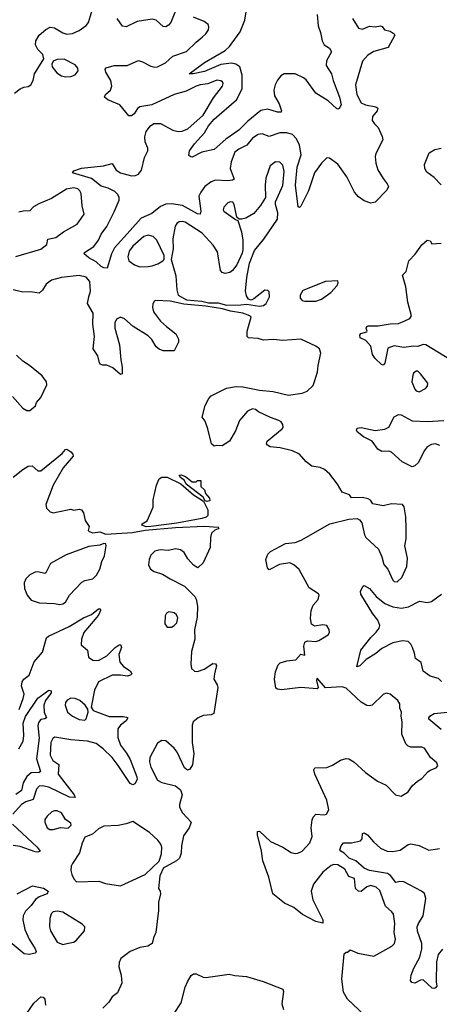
# Model space of a CAD drawing. Extents: x 1550320 to 1685906, y 509093 to 640511.
# Tile 282 of 532: x 1670472 to 1673522, y 527742 to 534898. Entities that reach past the tile are written whole.
import ezdxf

# ---------------------------------------------------------------- set-up
doc = ezdxf.new("R2010")
doc.units = 0

msp = doc.modelspace()

# ---------------------------------------------------------------- linework, layer by layer
at = {"layer": '0CON20XD'}
for points in [[(1670435, 534363.8), (1670475, 534394), (1670503, 534407), (1670535, 534411.2), (1670553.8, 534425), (1670570.8, 534455), (1670580, 534505), (1670648, 534612), (1670641.2, 534645), (1670605, 534680), (1670588, 534715), (1670588.8, 534745), (1670614.3, 534785.7), (1670663.4, 534826.6), (1670695, 534842), (1670725, 534838), (1670785, 534801.2), (1670815, 534792), (1670855, 534797.1), (1670905, 534819.2), (1670955.5, 534854.5), (1670972.1, 534877.9), (1671000.9, 534975)], [(1671613.4, 534986.6), (1671571.9, 534878.1), (1671555, 534857.8), (1671535, 534846.5), (1671515, 534848.9), (1671465, 534893.6), (1671435, 534901.5), (1671325, 534883.3), (1671245, 534846.4), (1671219.6, 534849.6), (1671180, 534905)], [(1672635.3, 534935), (1672641.7, 534851.7), (1672659.1, 534805), (1672671.5, 534745), (1672685.9, 534715.9), (1672725, 534690.6), (1672738.1, 534665), (1672702.6, 534597.4), (1672700.9, 534565), (1672737.5, 534505), (1672749.5, 534455), (1672797.5, 534335), (1672809.3, 534279.3), (1672795, 534252.5), (1672785, 534247.5), (1672775, 534253.3), (1672715, 534307.5), (1672624.5, 534364.5), (1672555, 534460), (1672535, 534475.8), (1672475, 534503.3), (1672395, 534504), (1672370.2, 534489.8), (1672345, 534456.9), (1672329.7, 534425), (1672320.6, 534385), (1672324.7, 534345), (1672358.4, 534285), (1672376.2, 534235), (1672373.3, 534226.7), (1672345, 534224.5), (1672275, 534247.2), (1672225, 534238.6), (1672129.8, 534160.2), (1672065, 534094.5), (1671969.5, 534030.5), (1671885, 533954.2), (1671795.9, 533934.1), (1671725, 533897.5), (1671715, 533900), (1671701.7, 533911.7), (1671706.9, 533945), (1671743.8, 533995), (1671815.2, 534074.8), (1671845.3, 534125), (1671885, 534173.9), (1672047.8, 534315), (1672090.4, 534395), (1672090, 534495), (1672072.7, 534555), (1672044.4, 534574.4), (1672012, 534582), (1671935, 534571), (1671815, 534522), (1671733.6, 534503.6), (1671704.2, 534505), (1671815, 534586.2), (1671965, 534674.1), (1671998.3, 534701.7), (1672075, 534808.1), (1672107.9, 534895), (1672117.5, 534955)], [(1672891.1, 534905), (1672935, 534837.1), (1672965, 534829.2), (1673015, 534850.8), (1673055, 534846.5), (1673095, 534853.1), (1673107.2, 534847.2), (1673124.5, 534824.5), (1673165, 534813.1), (1673193.3, 534795), (1673198.8, 534785), (1673150, 534695), (1673045, 534665.6), (1673001.4, 534638.6), (1672963.2, 534596.8), (1672911.8, 534425), (1672923.5, 534355), (1672955, 534293.6), (1672985, 534278.2), (1673060, 534265), (1673074.3, 534254.3), (1673071.4, 534235), (1673036.7, 534195), (1673034.2, 534165), (1673050, 534140), (1673076.7, 534115), (1673107.6, 534047.6), (1673111.4, 534025), (1673061.1, 533925), (1673056.6, 533903.4), (1673060, 533855), (1673076.2, 533806.2), (1673113, 533743), (1673143.3, 533705), (1673153.3, 533685), (1673140.7, 533659.3), (1673055, 533572.5), (1673025, 533563.3), (1672975, 533582), (1672935, 533610), (1672905, 533644), (1672851.1, 533755), (1672785, 533847.8), (1672725, 533892), (1672705, 533893.8), (1672665, 533856), (1672615.3, 533784.7), (1672572.5, 533655), (1672515, 533543.3), (1672505, 533533.3), (1672496.4, 533536.4), (1672477.3, 533695), (1672488.8, 533825), (1672517.5, 533915), (1672505.4, 533985.4), (1672485, 534032.1), (1672455, 534062.7), (1672415, 534074.6), (1672364, 534076), (1672285, 534049.4), (1672235, 534067.5), (1672205, 534064.3), (1672165, 534036.7), (1672123.1, 533985), (1672065, 533957.7), (1672036.5, 533935), (1672009.1, 533865), (1672002.1, 533815), (1672030.7, 533739.3), (1672018.2, 533731.8), (1671985, 533727.5), (1671895, 533732), (1671865, 533720), (1671817.5, 533685), (1671788.2, 533645), (1671775.5, 533615), (1671789.1, 533505), (1671785, 533483.8), (1671765, 533486.9), (1671655, 533548.3), (1671575, 533559), (1671533.6, 533556.4), (1671495, 533538.8), (1671431.7, 533488.3), (1671355, 533454.7), (1671275, 533366), (1671160.7, 533239.3), (1671139.7, 533195), (1671107.8, 533092.2), (1671085, 533094.2), (1671065.6, 533105), (1671028.4, 533138.4), (1670975, 533166.9), (1670941.2, 533195), (1670943.8, 533205), (1671010.9, 533249.1), (1671044.4, 533295), (1671065, 533338), (1671105.2, 533394.8), (1671158.9, 533501.1), (1671194.7, 533585), (1671195.8, 533605), (1671186.4, 533626.4), (1671165, 533648.1), (1671115, 533673.3), (1671065, 533687.8), (1670994, 533744), (1670856.7, 533785), (1670865, 533798), (1670921.3, 533818.7), (1671082.5, 533835), (1671145, 533852), (1671173.9, 533803.9), (1671203.9, 533783.9), (1671285, 533763.8), (1671315, 533765.5), (1671335.7, 533775), (1671356.7, 533805), (1671380, 533895), (1671403.8, 533945), (1671403.3, 533965), (1671385, 534010), (1671383, 534047), (1671390.8, 534085), (1671423, 534127), (1671447.3, 534142.7), (1671495, 534144.3), (1671585, 534095.6), (1671625, 534084.4), (1671652.2, 534087.8), (1671695.4, 534104.6), (1671805, 534204.6), (1671879.8, 534330.2), (1671945.6, 534415), (1671951.4, 534435), (1671945.8, 534445), (1671933.4, 534453.4), (1671905, 534457.8), (1671838.7, 534431.3), (1671785, 534425.3), (1671755, 534415.3), (1671682.4, 534377.6), (1671595, 534354.6), (1671432.1, 534277.9), (1671345, 534264), (1671328.1, 534251.9), (1671305, 534213.3), (1671285, 534200), (1671265, 534200), (1671199.3, 534279.3), (1671114, 534315), (1671088.8, 534335), (1671096.2, 534355), (1671132.9, 534385), (1671141.5, 534415), (1671135.6, 534455), (1671098.6, 534515), (1671092.7, 534537.3), (1671101.4, 534548.6), (1671160, 534565), (1671254.2, 534565.8), (1671335, 534600), (1671365, 534591.4), (1671425, 534558.6), (1671455, 534551.5), (1671475, 534553.8), (1671532.9, 534585), (1671585, 534632.5), (1671685, 534665.7), (1671754.3, 534735), (1671799.2, 534770.8), (1671825, 534794.2), (1671844.3, 534825), (1671847.5, 534845), (1671842.4, 534862.4), (1671812.5, 534885), (1671736.2, 534916.2)], [(1670805, 534481.9), (1670845, 534484.3), (1670875, 534498), (1670897.5, 534525), (1670894.3, 534545), (1670875, 534569.4), (1670795, 534609.5), (1670745, 534608.1), (1670716.7, 534595), (1670706.7, 534575), (1670708.8, 534555), (1670741.4, 534511.4), (1670775, 534489.4), (1670805, 534481.9)], [(1673535, 533698), (1673485, 533750), (1673430.6, 533790.6), (1673417.1, 533815), (1673414.3, 533845.7), (1673449.5, 533930.5), (1673490, 533955), (1673535, 533963.8)], [(1672215, 532815.5), (1672245, 532820), (1672262.9, 532835), (1672286.8, 532883.2), (1672285, 532920), (1672275, 532930), (1672255, 532930.8), (1672175, 532868.8), (1672155, 532860), (1672136.4, 532866.4), (1672121.2, 532891.2), (1672114.2, 532924.2), (1672122.9, 533025), (1672141.7, 533128.3), (1672178.7, 533221.3), (1672247.4, 533302.6), (1672345, 533448.8), (1672348.8, 533495), (1672330.6, 533555), (1672331.9, 533575), (1672385, 533692), (1672394.7, 533795), (1672385, 533839.2), (1672362.9, 533862.9), (1672331.2, 533865), (1672292.1, 533835), (1672262.3, 533745), (1672256.8, 533695), (1672258.6, 533605), (1672222.6, 533547.4), (1672175, 533489.4), (1672115, 533456), (1672085, 533447.5), (1672068.3, 533448.3), (1672051.7, 533461.7), (1672030, 533555), (1672020.5, 533570.5), (1672005, 533574), (1671985, 533565.7), (1671956, 533535), (1671952, 533515), (1671956.7, 533505), (1672040, 533445), (1672058.3, 533438.3), (1672084.3, 533355), (1672093.1, 533295), (1672094.1, 533225.9), (1672088.8, 533201.2), (1672051.2, 533115), (1672020, 533075), (1671999.8, 533060.2), (1671965, 533053.3), (1671945, 533060.6), (1671932.2, 533075), (1671910.8, 533210.8), (1671879.6, 533259.6), (1671799.6, 533345), (1671675, 533425.4), (1671655, 533432.1), (1671630.9, 533429.1), (1671613.3, 533416.7), (1671602, 533398), (1671586.5, 533305), (1671587.9, 533232.1), (1671572.5, 533155), (1671607.1, 533035), (1671614.4, 532935), (1671624.2, 532895), (1671685, 532862.5), (1671795, 532851.6), (1671845, 532840), (1671915, 532839.2), (1671975, 532824.1), (1672080, 532825), (1672121.2, 532831.2), (1672215, 532815.5)], [(1670445, 533176.4), (1670625, 533228.9), (1670670, 533265), (1670677.3, 533302.7), (1670736, 533314), (1670790.8, 533355), (1670889.3, 533410.7), (1670941.2, 533485), (1670925.4, 533545.4), (1670919.6, 533635), (1670910.5, 533655), (1670895, 533667.7), (1670865.3, 533675.3), (1670813.2, 533666.8), (1670703, 533597), (1670610.3, 533559.7), (1670573.1, 533536.9), (1670545, 533508.8), (1670496.8, 533506.8), (1670465, 533498.5)], [(1671345, 533102.2), (1671405, 533104.4), (1671435, 533108.1), (1671476.8, 533123.2), (1671512.5, 533145), (1671522.5, 533155), (1671523.3, 533165), (1671523.3, 533185), (1671469.5, 533295), (1671441.7, 533321.7), (1671405, 533332.7), (1671375, 533321.5), (1671295, 533251.5), (1671269.1, 533215), (1671257.8, 533175), (1671265, 533144), (1671306.7, 533115), (1671345, 533102.2)], [(1673655, 532394.5), (1673425, 532533.5), (1673405, 532536), (1673365, 532521.8), (1673334.6, 532524.6), (1673265, 532515.8), (1673195, 532526.3), (1673148.6, 532511.4), (1673125, 532402.5), (1673115, 532387.5), (1673101.2, 532391.2), (1673055, 532434.4), (1673037.5, 532465), (1673025.5, 532525.5), (1672988, 532565), (1672946.9, 532585), (1672945.6, 532604.4), (1672951.9, 532618.1), (1672995, 532630), (1672998.8, 532635), (1672990.6, 532655), (1672995, 532668), (1673005, 532672.9), (1673077.6, 532672.4), (1673165, 532688), (1673225, 532690), (1673270.5, 532709.5), (1673306.7, 532725), (1673320, 532745), (1673294.4, 532845), (1673278.2, 532955), (1673255, 533040), (1673281.7, 533068.3), (1673300.8, 533145), (1673347.3, 533192.7), (1673395, 533262.5), (1673435, 533296), (1673455, 533290), (1673467.5, 533267.5), (1673535, 533274)], [(1672905.3, 528655.3), (1672865, 528671.9), (1672835.4, 528725), (1672785, 528755.9), (1672755, 528757.1), (1672735, 528750.4), (1672675, 528701.5), (1672608.8, 528615), (1672591.5, 528565), (1672602.4, 528502.4), (1672676.2, 528355), (1672675, 528332.5), (1672625, 528343.8), (1672526.7, 528395), (1672465.4, 528445.4), (1672396.8, 528476.8), (1672313.1, 528545), (1672283.8, 528665), (1672240.6, 528785), (1672230.8, 528855), (1672199.5, 528975), (1672200.8, 528999.2), (1672215, 529000), (1672295.8, 528925.8), (1672385, 528884.2), (1672445.6, 528845.6), (1672475, 528838.1), (1672495, 528840), (1672524.7, 528855.3), (1672582.1, 528915), (1672597.7, 528962.3), (1672589.6, 529025), (1672597, 529083), (1672605, 529102), (1672625.8, 529124.2), (1672685, 529120), (1672702.5, 529125), (1672718, 529155), (1672704.2, 529225), (1672616.9, 529415), (1672610, 529445), (1672618.3, 529461.7), (1672705, 529464), (1672745, 529480), (1672803.4, 529516.6), (1672845, 529528), (1672865, 529526), (1672901.2, 529505), (1672985, 529426.7), (1673072.7, 529362.7), (1673135, 529335.6), (1673204.8, 529264.8), (1673246, 529254), (1673295, 529286.2), (1673325, 529330), (1673363.3, 529365), (1673395.7, 529384.3), (1673438.8, 529431.2), (1673455, 529444), (1673498.3, 529461.7), (1673512.5, 529475), (1673505, 529497.5), (1673457, 529537), (1673415, 529603.8), (1673395, 529610), (1673315, 529611.9), (1673295, 529618.1), (1673279.5, 529635), (1673249.5, 529705), (1673253.3, 529795), (1673244.3, 529835), (1673247.1, 529865), (1673236, 529895), (1673234.2, 529925), (1673221.2, 529951.2), (1673165, 529996.2), (1673135, 530003.8), (1673115, 529993.8), (1673035, 529916.2), (1673015, 529910.8), (1672995, 529914), (1672955, 529938), (1672845, 530039.1), (1672815, 530048.9), (1672695, 530042.5), (1672635, 530113.3), (1672630.5, 530095), (1672640.8, 530045), (1672634.2, 530035.8), (1672515, 530043.8), (1672375, 530028), (1672345, 530031.2), (1672335, 530040), (1672324.4, 530105), (1672332.4, 530157.6), (1672350.5, 530209.5), (1672365, 530223.8), (1672415, 530238.8), (1672480, 530245), (1672515, 530286.7), (1672545, 530280), (1672537.1, 530345), (1672545.8, 530374.2), (1672565, 530384), (1672625, 530380), (1672647.5, 530385), (1672715, 530427.5), (1672723.3, 530445), (1672722.5, 530465), (1672703.9, 530493.9), (1672675, 530500), (1672615, 530490.8), (1672594.2, 530505), (1672585.5, 530545.5), (1672591.5, 530605), (1672606.1, 530643.9), (1672642.5, 530685), (1672650, 530715), (1672645, 530725.6), (1672575, 530770), (1672502.7, 530902.7), (1672465.5, 530935.5), (1672435, 530949.7), (1672361.3, 530938.7), (1672285, 530900), (1672273.3, 530913.3), (1672261.2, 530975), (1672276.4, 531013.6), (1672295, 531032.5), (1672405, 531090), (1672475, 531097.1), (1672518.8, 531115), (1672726.6, 531233.4), (1672865, 531267.5), (1672925, 531273.8), (1672942.7, 531262.7), (1672960, 531240), (1672977.5, 531155), (1672988, 531135), (1673079.8, 531049.8), (1673104.3, 530995), (1673117.9, 530937.9), (1673148.6, 530905), (1673185, 530823.8), (1673195, 530814.3), (1673215, 530811.4), (1673249.4, 530845), (1673286.7, 530923.3), (1673290, 530985), (1673270.8, 531075), (1673281.4, 531125), (1673280.8, 531200.8), (1673279.1, 531285), (1673267.6, 531357.6), (1673255, 531373.5), (1673175, 531380.3), (1673115, 531363.5), (1673039.3, 531379.3), (1673022.5, 531405), (1673005.7, 531415.7), (1672964.2, 531425.8), (1672883, 531423), (1672870, 531445), (1672815, 531463.8), (1672781.2, 531521.2), (1672725.3, 531595.3), (1672688.6, 531628.6), (1672655, 531643.1), (1672595, 531652.9), (1672555, 531685.6), (1672505, 531740.5), (1672455, 531764.6), (1672365, 531786.2), (1672293.6, 531793.6), (1672273.3, 531805), (1672266.2, 531815), (1672272, 531835), (1672380, 531925), (1672386.2, 531935), (1672386, 531955), (1672373.3, 531975), (1672356.7, 531985), (1672295, 532005.6), (1672207.9, 532047.9), (1672185, 532064.2), (1672165, 532069.2), (1672127.6, 532052.4), (1672070, 531985), (1672040.3, 531909.7), (1671997.5, 531835), (1671945, 531800), (1671905, 531802.5), (1671885, 531797.5), (1671866.7, 531815), (1671840, 531925), (1671819.2, 531979.2), (1671798.3, 532008.3), (1671821.2, 532095), (1671845.9, 532144.1), (1671865, 532163.3), (1671975, 532220), (1672045, 532231.2), (1672095, 532228.6), (1672215, 532204.4), (1672315, 532194.4), (1672425, 532169.2), (1672525, 532182.5), (1672561.7, 532198.3), (1672605, 532240), (1672637.5, 532335), (1672640.6, 532385), (1672662, 532475), (1672651.2, 532505), (1672625, 532524), (1672516.6, 532576.6), (1672385, 532565.4), (1672315, 532574.1), (1672245, 532569.4), (1672205, 532580), (1672135, 532586.7), (1672126.7, 532595), (1672126.7, 532635), (1672153.8, 532735), (1672145, 532745.6), (1672095, 532763.8), (1672005, 532778.7), (1671946.8, 532796.8), (1671826, 532816), (1671665, 532830), (1671565, 532851.9), (1671462, 532858), (1671448.7, 532851.3), (1671439.7, 532830.3), (1671436.9, 532805), (1671443.8, 532773.8), (1671496.9, 532706.9), (1671538.5, 532668.5), (1671606.2, 532615), (1671626.2, 532575), (1671626, 532555), (1671595, 532490), (1671515, 532490), (1671485, 532502), (1671465, 532520), (1671433.3, 532573.3), (1671405, 532600.6), (1671298.1, 532668.1), (1671235, 532724.2), (1671205, 532736.9), (1671175, 532722), (1671164.4, 532695), (1671163.3, 532655), (1671198.1, 532535), (1671207.5, 532425), (1671218.3, 532371.7), (1671216, 532324), (1671205, 532320), (1671148.3, 532368.3), (1671105.8, 532385.8), (1671075, 532387.5), (1671058.8, 532395), (1671051.2, 532405), (1671041.2, 532455), (1671006, 532505), (1671015.5, 532595), (1671003.3, 532685), (1671007.3, 532765), (1670965.6, 532835), (1670975.6, 532884.4), (1670986.5, 532925), (1670980.9, 532995), (1670955, 533025.5), (1670905, 533038.5), (1670775.3, 533024.7), (1670704.3, 533005), (1670665, 532975.5), (1670639.2, 532930.8), (1670615, 532910), (1670550.3, 532920.3), (1670495, 532916.7), (1670425, 532934.5)], [(1672545, 532851.2), (1672625, 532853.1), (1672665, 532866.9), (1672734, 532915), (1672778.8, 532965), (1672786.7, 532985), (1672785, 533000), (1672695.9, 532994.1), (1672530.7, 532929.3), (1672510, 532895), (1672510, 532875), (1672525, 532856.7), (1672545, 532851.2)], [(1670525, 532056.7), (1670545, 532057.5), (1670587.7, 532092.3), (1670594.3, 532115.7), (1670627.1, 532152.9), (1670668.6, 532245), (1670667.5, 532265), (1670635, 532308.8), (1670544, 532385), (1670495, 532415.7), (1670449.1, 532459.1)], [(1673375, 532194.3), (1673422.7, 532217.3), (1673436.7, 532235), (1673438.8, 532255), (1673385, 532324.2), (1673365, 532343.8), (1673355, 532343.8), (1673335, 532328.8), (1673328.6, 532315), (1673323.3, 532265), (1673343.7, 532213.7), (1673355, 532200.8), (1673375, 532194.3)], [(1670419.1, 532159.1), (1670495, 532074.2), (1670525, 532056.7)], [(1673525, 531803.3), (1673495, 531815.4), (1673465, 531811.5), (1673435, 531794.4), (1673411.5, 531765), (1673369.8, 531680.2), (1673345, 531655.8), (1673325, 531648.6), (1673251.9, 531685), (1673175, 531755.4), (1673155, 531761.8), (1673105, 531760.6), (1673075, 531777.5), (1673035, 531833.6), (1672972, 531865), (1672925, 531902.9), (1672920, 531915), (1672925, 531930), (1672955, 531934.4), (1673055, 531912.5), (1673125, 531921.1), (1673155, 531935.6), (1673195, 532011.5), (1673225, 532027.5), (1673245.4, 532025.4), (1673325, 531983.5), (1673435, 531977.6), (1673554.2, 531985.8)], [(1670425, 531572), (1670495, 531628), (1670535, 531652), (1670563.9, 531656.1), (1670605, 531620), (1670625, 531620), (1670781.2, 531745), (1670805, 531773.3), (1670815, 531776.2), (1670845, 531756.7), (1670859.5, 531739.5), (1670861.2, 531725), (1670789.2, 531640.8), (1670714.7, 531515), (1670662, 531375), (1670667.3, 531347.3), (1670695, 531320), (1670715, 531314), (1670750.5, 531320.5), (1670845, 531341.2), (1670865, 531334), (1670905, 531340.8), (1670922.5, 531335), (1670936.7, 531315), (1670948.3, 531258.3), (1670977.5, 531215), (1670970, 531185), (1670977, 531177), (1671005, 531168.8), (1671055, 531176.2), (1671099.3, 531159.3), (1671291.7, 531171.7), (1671385, 531186.7), (1671605, 531207.5), (1671815, 531216.9), (1671915, 531208.8), (1671920, 531205), (1671915, 531197.5), (1671891.7, 531188.3), (1671867.5, 531165), (1671860, 531135), (1671857.7, 531062.3), (1671805, 530950), (1671767, 530913), (1671735, 530932.5), (1671695, 530980), (1671668, 531025), (1671640, 531045), (1671605, 531051.1), (1671555, 531040), (1671494, 531044), (1671455, 531034.6), (1671426.1, 531005), (1671413.1, 530975), (1671409.2, 530935), (1671422.2, 530905), (1671448.5, 530888.5), (1671509.3, 530869.3), (1671565, 530833.8), (1671670.7, 530780.7), (1671745, 530706.7), (1671755.8, 530685.8), (1671764, 530635), (1671761.2, 530555), (1671743.9, 530463.9), (1671746.2, 530395), (1671720, 530305), (1671716.2, 530215), (1671721.7, 530181.7), (1671742.3, 530162.3), (1671765, 530160), (1671812.7, 530177.3), (1671875, 530220), (1671895, 530217.5), (1671903.3, 530205), (1671887.8, 530145), (1671884.5, 530105), (1671908.4, 530065), (1671911.5, 530045), (1671884, 529856), (1671865, 529846), (1671805, 529840), (1671770, 529825), (1671733.8, 529795), (1671725, 529770), (1671725.8, 529645), (1671737.5, 529565), (1671728.3, 529481.7), (1671709.3, 529450.7), (1671693, 529443), (1671670.7, 529460.7), (1671616.2, 529575), (1671594.2, 529604.2), (1671535, 529656.2), (1671505, 529658.6), (1671475, 529639.2), (1671417.3, 529535), (1671415.4, 529505), (1671425.3, 529465.3), (1671475, 529371.4), (1671505, 529353.3), (1671605, 529328.8), (1671640.8, 529300.8), (1671654.2, 529265), (1671634.3, 529195), (1671634.2, 529175), (1671655, 529134), (1671718, 529065), (1671704.5, 529025.5), (1671663, 528967), (1671648.6, 528895), (1671645, 528840), (1671633.3, 528805), (1671612.5, 528785), (1671536.1, 528743.9), (1671517, 528733), (1671490, 528675), (1671480, 528585), (1671493.3, 528565), (1671496, 528545), (1671480.8, 528485), (1671481.2, 528425), (1671462, 528265), (1671443.8, 528225), (1671436.2, 528185), (1671404.1, 528165.9), (1671345, 528154), (1671274.4, 528125.6), (1671206.2, 528075), (1671194.2, 528045), (1671192, 528015), (1671210, 527955), (1671213.9, 527896.1), (1671184.2, 527825.8), (1671145, 527796.2), (1671121.3, 527758.7), (1671076.4, 527713.6)], [(1671391.7, 531211.7), (1671360, 531225), (1671362.5, 531235), (1671399.2, 531255), (1671443.3, 531355), (1671441.7, 531408.3), (1671466.7, 531515), (1671485, 531560), (1671505, 531572.5), (1671545, 531573.3), (1671643.6, 531523.6), (1671735, 531444), (1671808.8, 531398.8), (1671840.8, 531335), (1671840, 531295), (1671826.9, 531283.1), (1671795, 531271.5), (1671615, 531239.2), (1671425, 531213.8), (1671391.7, 531211.7)], [(1671835, 531396.2), (1671821.2, 531401.2), (1671805, 531427.5), (1671682, 531522), (1671669.3, 531549.3), (1671640.7, 531570.7), (1671632.5, 531587.5), (1671645, 531590), (1671677, 531577), (1671725, 531540), (1671755, 531540), (1671765, 531550), (1671788.3, 531548.3), (1671790, 531505), (1671815, 531480), (1671822.5, 531455), (1671850.7, 531420.7), (1671855, 531400), (1671835, 531396.2)], [(1670765, 530647.5), (1670785, 530651.4), (1670805.3, 530664.7), (1670834.5, 530715), (1670925, 530810.6), (1670945, 530821.1), (1671003.3, 530835), (1671029.8, 530860.2), (1671054.3, 530905), (1671069.1, 530960.9), (1671088.8, 531001.2), (1671101.2, 531075), (1671098.1, 531088.1), (1671085, 531090.8), (1671055, 531080), (1670975, 531069.7), (1670810.4, 531009.6), (1670695.8, 530945), (1670663.1, 530876.9), (1670655, 530873.8), (1670605.2, 530885.2), (1670585, 530882.1), (1670545, 530862.5), (1670516.8, 530835), (1670504.7, 530805), (1670506.7, 530765), (1670526.3, 530716.3), (1670555, 530680), (1670615, 530659.4), (1670725, 530656), (1670765, 530647.5)], [(1673539.1, 530089.1), (1673515, 530109.4), (1673455, 530127.8), (1673403.7, 530163.7), (1673390.8, 530225), (1673348.1, 530255), (1673342.7, 530295), (1673327.5, 530335), (1673315, 530358.5), (1673295, 530377.7), (1673255, 530382.8), (1673185, 530370), (1673105, 530328.5), (1673059.6, 530290.4), (1672990.8, 530249.2), (1672945, 530200.8), (1672923.3, 530195), (1672952.8, 530315), (1673025, 530408.9), (1673064.2, 530445.8), (1673084.6, 530475), (1673090, 530495), (1673075.9, 530535), (1673039.1, 530579.1), (1672952.2, 530722.2), (1672949.5, 530745), (1672968.8, 530781.2), (1672975, 530786.2), (1673015, 530764.4), (1673062.2, 530705), (1673125, 530654.1), (1673185, 530631.9), (1673248.1, 530621.9), (1673298.4, 530631.6), (1673377, 530673), (1673435, 530661.9), (1673465, 530668.6), (1673537, 530723)], [(1670468.6, 529885), (1670498, 529965), (1670503.8, 529995), (1670485.4, 530055), (1670489.1, 530085), (1670503.3, 530105), (1670540, 530135), (1670577.8, 530232.2), (1670637.8, 530302.2), (1670668, 530405), (1670682.2, 530417.8), (1670831, 530489), (1670935, 530550.5), (1670994.6, 530575.4), (1671045, 530617.3), (1671057.1, 530617.1), (1671058.9, 530605), (1671048.2, 530575), (1671033.5, 530556.5), (1670938.6, 530445), (1670921.4, 530395), (1670919.6, 530355), (1670964.3, 530315), (1670973.1, 530265), (1671005, 530243.5), (1671045, 530241.5), (1671105, 530275.5), (1671165.8, 530335), (1671195, 530355.7), (1671205, 530356.2), (1671211.9, 530335), (1671191.8, 530285), (1671199.7, 530229.7), (1671227.6, 530197.6), (1671275.7, 530165), (1671287.5, 530145), (1671278.8, 530135), (1671255, 530127.1), (1671205, 530135.3), (1671145, 530133), (1671045, 530085.4), (1671015.4, 530025), (1670990.7, 529900.7), (1671007.5, 529877.5), (1671123.5, 529833.5), (1671224.6, 529834.6), (1671248.9, 529828.9), (1671257.5, 529825), (1671245, 529802.9), (1671205, 529771.5), (1671185.3, 529745), (1671185, 529680), (1671205.3, 529625), (1671248.1, 529568.1), (1671275, 529520.6), (1671323.8, 529395), (1671325.9, 529375), (1671308.2, 529345), (1671295, 529338.2), (1671275, 529347.9), (1671188.8, 529478.8), (1671143.4, 529535), (1671079.9, 529599.9), (1671028.5, 529638.5), (1670965, 529654.4), (1670845, 529663.8), (1670727.5, 529682.5), (1670712.2, 529675), (1670698.5, 529645), (1670695, 529553.3), (1670712.5, 529515), (1670756.4, 529485), (1670751.2, 529415), (1670800.8, 529350.8), (1670867.1, 529265), (1670875.7, 529244.3), (1670835, 529246.4), (1670685, 529321), (1670635, 529330.3), (1670615, 529327.7), (1670593.8, 529305), (1670569.8, 529230.2), (1670516.9, 529213.1), (1670485, 529195.3), (1670422, 529125)], [(1671545, 530482.9), (1671575, 530483.3), (1671595, 530494.4), (1671613.3, 530515), (1671620.9, 530550.9), (1671611.4, 530571.4), (1671596.1, 530586.1), (1671555.5, 530594.5), (1671540, 530585), (1671530, 530565), (1671526.8, 530506.8), (1671545, 530482.9)], [(1670465, 529599.2), (1670497.8, 529655), (1670502.9, 529695), (1670498.5, 529785), (1670515, 529833.2), (1670605, 529966.7), (1670685, 530024.2), (1670700.5, 530020.5), (1670701.1, 530005), (1670659.2, 529950.8), (1670648.5, 529915), (1670649.5, 529865), (1670666.2, 529825), (1670655, 529816.2), (1670625, 529812.2), (1670609.4, 529790.6), (1670603.3, 529766.7), (1670614.2, 529675.8), (1670594.8, 529525), (1670623.1, 529435), (1670613.6, 529426.4), (1670555, 529424.3), (1670525, 529398.9), (1670498.1, 529351.9), (1670486.1, 529295), (1670445, 529267.6)], [(1670945, 529808), (1670955, 529817.5), (1670970, 529865), (1670967, 529887), (1670947, 529917), (1670908.9, 529948.9), (1670875, 529965.4), (1670845, 529966.2), (1670817.7, 529952.3), (1670805.6, 529935), (1670802.5, 529915), (1670820, 529865), (1670855, 529835.6), (1670905, 529811.1), (1670945, 529808)], [(1673535, 529738.9), (1673447.1, 529815), (1673446, 529825), (1673453.8, 529835), (1673485.6, 529854.4), (1673655, 529873.3)], [(1670692.1, 529012.1), (1670715, 529012.7), (1670768.3, 529028.3), (1670825, 529023.3), (1670846.4, 529043.6), (1670845, 529057.5), (1670804.2, 529084.2), (1670775, 529134.2), (1670745, 529149.4), (1670725, 529149.4), (1670705, 529140), (1670671.4, 529108.6), (1670655.7, 529084.3), (1670655.6, 529065), (1670672.5, 529025), (1670692.1, 529012.1)], [(1671205, 528604), (1671384.1, 528685.9), (1671486.4, 528783.6), (1671503.8, 528835), (1671506, 528885), (1671499.2, 528905), (1671475.7, 528935), (1671415, 528991.4), (1671295, 529070), (1671246.8, 529053.2), (1671187.3, 529042.7), (1671085, 529037.5), (1671045, 529018), (1671002.3, 528977.7), (1670945, 528956.7), (1670925.7, 528914.3), (1670906.2, 528843.8), (1670855, 528766.2), (1670847.1, 528745), (1670844.3, 528715), (1670851.9, 528685), (1670865.7, 528655), (1670885, 528632.9), (1671047, 528637), (1671095, 528621.2), (1671205, 528604)], [(1670420.8, 529050.8), (1670599.1, 528885), (1670620, 528855), (1670605, 528847.8), (1670585, 528850.7), (1670475, 528888), (1670423.9, 528896.1)], [(1673546.4, 528143.6), (1673513.1, 528105), (1673500.5, 528050.5), (1673498.2, 527905), (1673502.9, 527875), (1673495, 527862), (1673485, 527856), (1673469.5, 527859.5), (1673405, 527920.8), (1673385, 527917.5), (1673345, 527895.7), (1673321.4, 527901.4), (1673312, 527915), (1673317.8, 527955), (1673336.2, 528005), (1673381.1, 528085), (1673395.3, 528145), (1673394.7, 528185), (1673364.3, 528274.3), (1673360.9, 528305), (1673369.8, 528330.2), (1673405.3, 528385), (1673425, 528510), (1673415, 528546.9), (1673393.5, 528565), (1673265, 528631.1), (1673236.3, 528633.7), (1673205, 528626.9), (1673168.5, 528678.5), (1673145, 528693.5), (1673015, 528715.4), (1672975, 528731), (1672914.4, 528785), (1672868.1, 528805), (1672830.6, 528840.6), (1672806.2, 528855), (1672800, 528865), (1672808.8, 528895), (1672825, 528915.5), (1672885, 528914.5), (1672949.6, 528930.4), (1672960.8, 528945), (1672965, 528982.5), (1672975, 528988.8), (1672999.2, 528975), (1673042.9, 528922.9), (1673095, 528876.4), (1673144, 528854), (1673185, 528853.9), (1673236.5, 528863.5), (1673295, 528902.5), (1673315, 528909.2), (1673375, 528897.5), (1673445, 528862.5), (1673524.6, 528875.4)], [(1672975.8, 527665.8), (1672855, 527778.8), (1672825, 527830), (1672813.8, 527925), (1672830.7, 528109.3), (1672845, 528120), (1672855, 528120), (1672875, 528137.5), (1672930, 528115), (1673045, 528091.2), (1673178, 528165), (1673197.1, 528185), (1673204.4, 528215), (1673194.6, 528265), (1673198.3, 528328.3), (1673188.3, 528398.3), (1673177.5, 528415), (1673131.5, 528455), (1673089, 528569), (1673064.1, 528594.1), (1673025, 528604.7), (1672995, 528595.3), (1672955, 528561.1), (1672935, 528563.9), (1672914, 528585), (1672905.3, 528655.3)], [(1670455, 528544.4), (1670565, 528603.7), (1670645, 528586.1), (1670680, 528565), (1670672.5, 528545), (1670615, 528523.8), (1670586.2, 528503.8), (1670555, 528460), (1670515, 528419.6), (1670496.6, 528385), (1670495.4, 528355), (1670509.1, 528285), (1670541.2, 528215), (1670585.6, 528145), (1670592, 528125), (1670586.7, 528115), (1670540, 528105), (1670505, 528108.5), (1670387.9, 528205)], [(1670785, 528177.8), (1670815, 528183.5), (1670864, 528195), (1670883.7, 528206.3), (1670942.5, 528275), (1670945.7, 528305), (1670925.8, 528325), (1670785, 528411.8), (1670745, 528420), (1670716.7, 528415), (1670700.7, 528399.3), (1670691.4, 528365), (1670688.1, 528305), (1670696.2, 528275), (1670745.8, 528195), (1670785, 528177.8)], [(1671595, 527674.3), (1671645.9, 527754.1), (1671675, 527866.7), (1671691.1, 527905), (1671718.7, 527951.3), (1671735, 527964.2), (1671755, 527964), (1671805, 527940), (1671825, 527937.5), (1671995, 527962), (1672035, 527952), (1672120, 527945), (1672242.3, 527907.7), (1672385, 527852.5), (1672389.2, 527835), (1672376.7, 527745), (1672390.6, 527705)], [(1670495.9, 527634.1), (1670575, 527750), (1670625, 527796), (1670643.6, 527793.6), (1670655, 527780), (1670660.8, 527735)]]:
    msp.add_lwpolyline(points, dxfattribs=at)

doc.saveas('drawing.dxf')
